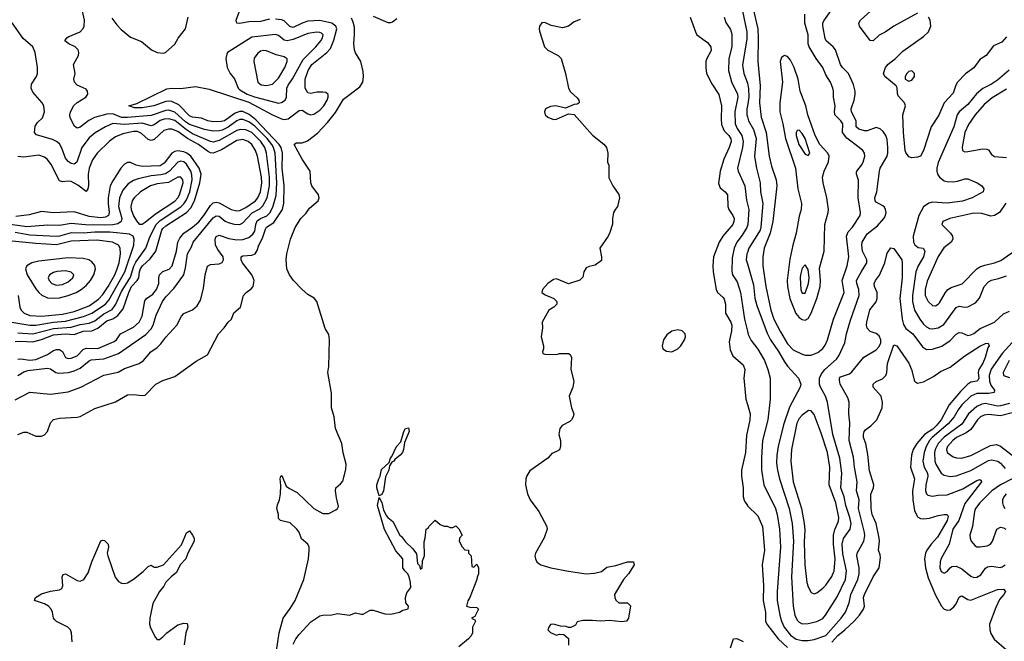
# Model space of a CAD drawing. Header units: inches. Extents: x 1649636 to 1815363, y 506543 to 641975.
# Tile 474 of 656: x 1745082 to 1751736, y 534314 to 538513. Entities that reach past the tile are written whole.
import ezdxf

# ---------------------------------------------------------------- set-up
doc = ezdxf.new("R2010")
doc.units = ezdxf.units.IN
doc.header["$MEASUREMENT"] = 0
doc.layers.add('B7543', color=7, linetype='Continuous')
doc.layers.add('B7553', color=7, linetype='Continuous')

msp = doc.modelspace()

# ---------------------------------------------------------------- linework, layer by layer
at = {"layer": 'B7543', "color": 5}
for points, elevation in [([(1749764.4, 540000), (1749783.7, 539930), (1749823.6, 539730), (1749875.7, 539590), (1749882.5, 539530), (1749852.3, 539370), (1749860.3, 539250), (1749885.6, 539070), (1749891, 538971), (1749950.6, 538730), (1749967, 538570), (1749995.2, 538430), (1749995.9, 538384.1), (1749966.5, 538206.5), (1749974.6, 538150), (1749998.7, 538090), (1750000, 538084.1)], 360), ([(1745050, 535943.8), (1745150, 535997.6), (1745290, 535983.2), (1745410, 535998.3), (1745494.7, 536030), (1745650, 536111.7), (1745747.3, 536132.7), (1745790, 536155.9), (1745890, 536189.4), (1745917.7, 536210), (1745967.7, 536270), (1746010, 536298.8), (1746036.2, 536323.8), (1746070, 536369), (1746142.7, 536450), (1746175.4, 536510), (1746190, 536527), (1746250, 536553.1), (1746280.7, 536579.3), (1746302.5, 536617.5), (1746323.1, 536696.9), (1746334.6, 536790), (1746351.9, 536848.1), (1746370, 536859.6), (1746430, 536862.5), (1746450, 536872.9), (1746459.1, 536890), (1746457.3, 536910), (1746420.4, 536960.4), (1746405.4, 536990), (1746401.7, 537030), (1746410, 537048.9), (1746430, 537056.1), (1746495.1, 537035.1), (1746550, 537025.6), (1746590, 537028.6), (1746630, 537042.2), (1746656.6, 537063.4), (1746670, 537083.8), (1746676.7, 537130), (1746686.5, 537153.5), (1746710, 537169.4), (1746752.2, 537187.8), (1746771.1, 537208.9), (1746792.8, 537247.2), (1746814, 537326), (1746819.6, 537410), (1746807.3, 537610), (1746796.6, 537650), (1746785.9, 537670), (1746753.2, 537710), (1746670, 537792.8), (1746630, 537822.9), (1746590, 537838.9), (1746570, 537837.4), (1746550, 537829.3), (1746490, 537787.1), (1746450, 537767.2), (1746430, 537760.9), (1746390, 537759.8), (1746330, 537771.3), (1746230, 537804.2), (1746201.8, 537821.8), (1746130, 537889.1), (1746090, 537900.6), (1746070, 537899.8), (1745970, 537865.9), (1745810, 537851.1), (1745770, 537852.4), (1745710, 537876.6), (1745670, 537873.6), (1745588, 537852), (1745549.2, 537830.8), (1745490, 537785.9), (1745470, 537779.2), (1745452.7, 537792.7), (1745422.6, 537850), (1745419.8, 537870), (1745424.2, 537890), (1745447.2, 537932.8), (1745470, 537953.2), (1745529.6, 537990), (1745541.6, 538010), (1745540.7, 538030), (1745530, 538043.7), (1745470.9, 538070.9), (1745451.1, 538091.1), (1745448.4, 538110), (1745457.4, 538150), (1745446.3, 538210), (1745478.5, 538270), (1745481.5, 538290), (1745476, 538310), (1745456.2, 538330), (1745412.7, 538350), (1745387, 538370), (1745399.5, 538390), (1745410, 538397.6), (1745489.9, 538430.1), (1745510, 538452.7), (1745516.5, 538470), (1745518.9, 538510), (1745502.4, 538590)], 340), ([(1746770, 538516.4), (1746710, 538501.5), (1746630, 538499.2), (1746570, 538487), (1746550, 538489.8), (1746545.5, 538510), (1746568, 538570)], 320), ([(1745070, 536108.7), (1745110, 536133.4), (1745137, 536143), (1745270, 536159.4), (1745290, 536155), (1745326, 536130), (1745344.9, 536124.9), (1745410.4, 536129.6), (1745450, 536140.6), (1745490, 536158.5), (1745550, 536208.1), (1745565.4, 536214.6), (1745650, 536221.8), (1745750, 536258.3), (1745935, 536385), (1745970, 536423.8), (1745983.8, 536450), (1746003.8, 536516.2), (1746047.7, 536610), (1746070, 536641.3), (1746122.5, 536697.5), (1746189.9, 536790), (1746203, 536837), (1746214.9, 536930), (1746242.4, 536977.6), (1746254.6, 537010), (1746390, 537174.6), (1746410, 537186.7), (1746430, 537185), (1746470, 537152.3), (1746490, 537142.9), (1746530, 537130.6), (1746570, 537129.5), (1746590, 537139.4), (1746652.2, 537207.8), (1746703.9, 537236.1), (1746725.3, 537254.7), (1746754.5, 537310), (1746770.2, 537390.2), (1746770.2, 537449.8), (1746750.5, 537610), (1746737.5, 537650), (1746711.3, 537690), (1746650, 537749.6), (1746610, 537769.6), (1746571.8, 537771.8), (1746550, 537765.2), (1746430, 537695.8), (1746390, 537686.2), (1746370, 537689.2), (1746250, 537742.5), (1746210, 537768), (1746130, 537831.2), (1746090, 537844.1), (1746058.4, 537841.6), (1746030, 537832.4), (1745990, 537801.5), (1745970, 537795.1), (1745910, 537814.1), (1745790, 537805.1), (1745710, 537811.1), (1745661.2, 537790), (1745592.4, 537747.6), (1745550, 537714.8), (1745501.2, 537650), (1745468.8, 537551.2), (1745450, 537536.8), (1745430, 537541.2), (1745410, 537553.8), (1745390, 537578.2), (1745365.7, 537645.7), (1745350, 537673.8), (1745330, 537689.8), (1745302.5, 537702.5), (1745195.5, 537735.5), (1745182.2, 537750), (1745186.6, 537793.4), (1745202.1, 537817.9), (1745235.1, 537850), (1745248.5, 537890), (1745244.4, 537930), (1745233.7, 537950), (1745170, 538023.1), (1745159.9, 538050), (1745162, 538078), (1745194.3, 538130), (1745201.1, 538150), (1745201.2, 538190), (1745187.1, 538290), (1745170.5, 538330), (1745105.4, 538385.4), (1745030.4, 538490.4)], 360), ([(1745068.6, 535711.4), (1745110, 535725.3), (1745130, 535727), (1745190, 535700.3), (1745230, 535699.5), (1745250, 535708.4), (1745269.6, 535730), (1745289.7, 535790), (1745310, 535811.5), (1745350, 535821.6), (1745470, 535827.8), (1745490, 535832.8), (1745590, 535885.5), (1745729.8, 535930.2), (1745810, 535979.5), (1745850, 535981.3), (1745910, 535974), (1745930, 535977.1), (1746000.9, 536050), (1746050, 536075.5), (1746130, 536101.7), (1746274.9, 536205.1), (1746350, 536248.7), (1746425.4, 536390), (1746464.4, 536430), (1746490, 536468.9), (1746512, 536490), (1746528.1, 536531.9), (1746574, 536570), (1746595.1, 536650), (1746612.3, 536670), (1746646.5, 536693.5), (1746660.5, 536710), (1746666, 536750), (1746660.3, 536770), (1746649.8, 536790), (1746586.9, 536870), (1746578, 536890), (1746577.7, 536910), (1746590, 536918), (1746650, 536922), (1746673.5, 536930), (1746687.3, 536952.7), (1746698.6, 536990), (1746722.6, 537037.4), (1746741.7, 537098.3), (1746750, 537110.1), (1746798.1, 537141.9), (1746857.6, 537230), (1746867.1, 537272.9), (1746868.5, 537390), (1746856.4, 537510), (1746857.2, 537610), (1746847.9, 537650), (1746836.1, 537670), (1746677.3, 537837.3), (1746632.3, 537872.3), (1746590, 537891.9), (1746570, 537892.3), (1746538.5, 537881.5), (1746465.8, 537830), (1746443.9, 537823.9), (1746390, 537822.2), (1746353.3, 537830), (1746310, 537847.1), (1746250, 537855), (1746230, 537863.2), (1746157.2, 537937.2), (1746110, 537959.9), (1746090, 537963.2), (1746070, 537960.2), (1745987.3, 537930), (1745910, 537918.4), (1745858.3, 537918.3), (1745819, 537930), (1745874.3, 537945.7), (1746074.9, 538045.1), (1746109.8, 538050.2), (1746170, 538048.9), (1746270, 538061.5), (1746363.2, 538043.2), (1746630, 537954.6), (1746790, 537869.4), (1746850, 537842.6), (1746870, 537839.4), (1746896.1, 537843.9), (1746970, 537899.1), (1746990, 537901.3), (1747030, 537877.3), (1747050, 537870.7), (1747070, 537875.1), (1747110, 537901.6), (1747136, 537930), (1747158.9, 537970), (1747166.7, 537990), (1747167.4, 538007.4), (1747150, 538020.5), (1747130, 538023.6), (1747090, 538022.5), (1747050, 538015), (1747030, 538017.7), (1747009.9, 538049.9), (1747011.3, 538111.3), (1747031.3, 538170), (1747056.2, 538210), (1747156.4, 538290), (1747181.3, 538318.7), (1747205.6, 538374.4), (1747224, 538450), (1747218.6, 538470), (1747191.1, 538490), (1747110, 538506.3), (1747030, 538502.9), (1746990.9, 538490), (1746930, 538460.5), (1746906.3, 538466.3), (1746870, 538504.2), (1746850, 538511.8), (1746810, 538516.7)], 320), ([(1745703.4, 538523.4), (1745738, 538478), (1745767.3, 538447.3), (1745830, 538395.3), (1745904.9, 538364.9), (1745973.4, 538310), (1746010, 538290.3), (1746054, 538286), (1746067.8, 538292.2), (1746130, 538347.3), (1746152.9, 538387.1), (1746202.7, 538450), (1746220.5, 538530)], 340), ([(1746818.1, 534250), (1746834.1, 534370), (1746861.2, 534470), (1746910, 534535.4), (1746943, 534590), (1747002.7, 534730), (1747032.4, 534870), (1747038.4, 534930), (1747037, 534950), (1747029.3, 534970), (1746986.5, 535006.5), (1746969.8, 535049.8), (1746953.6, 535070), (1746910, 535112.8), (1746844, 535130), (1746830, 535144), (1746829.7, 535170.3), (1746820.3, 535210), (1746823.5, 535236.5), (1746836.9, 535270), (1746844, 535310), (1746846.2, 535366.2), (1746842, 535410), (1746846.6, 535430), (1746854, 535434), (1746882.5, 535362.5), (1746904.7, 535344.7), (1746957.9, 535317.9), (1747070, 535211.6), (1747130, 535177.4), (1747170, 535175.8), (1747218.6, 535201.4), (1747229.7, 535210.3), (1747235.8, 535224.2), (1747222.6, 535282.6), (1747215.6, 535330), (1747217.1, 535350), (1747250, 535376.3), (1747264.7, 535395.3), (1747285, 535475), (1747288.9, 535510), (1747266.6, 535586.6), (1747259.2, 535650), (1747214.9, 535750), (1747206.7, 535830), (1747189.9, 535890.1), (1747189.9, 535990), (1747164.7, 536130), (1747169.9, 536170.1), (1747176.3, 536350), (1747170, 536386.6), (1747147.1, 536427.1), (1747089.1, 536610), (1747070.7, 536630.7), (1747030, 536656.2), (1746990.6, 536690), (1746931.6, 536750), (1746904.6, 536790), (1746886.6, 536830), (1746882.3, 536890), (1746887, 536930), (1746911.6, 537030), (1746944, 537110), (1746981.9, 537170), (1747015.4, 537204.6), (1747040.3, 537239.7), (1747098, 537290), (1747106.3, 537310), (1747100.2, 537330), (1747055.6, 537390), (1747049.8, 537410.2), (1747044, 537490), (1746990, 537569.8), (1746937.5, 537670), (1746950, 537680.1), (1746990, 537681.6), (1747026.4, 537693.6), (1747094.2, 537745.8), (1747162.5, 537817.5), (1747215.3, 537884.7), (1747270, 537975.8), (1747381.2, 538058.8), (1747399.8, 538090), (1747406.1, 538130), (1747403.4, 538163.4), (1747386.2, 538230), (1747350, 538288.2), (1747343.9, 538310), (1747339.5, 538350), (1747345.1, 538414.9), (1747343.2, 538463.2), (1747335.8, 538495.8), (1747323.1, 538523.1)], 280), ([(1747470, 538536.9), (1747570, 538494.7), (1747590, 538492.9), (1747602.2, 538497.8), (1747630, 538521.1)], 280), ([(1748870, 538515.1), (1748830, 538499.3), (1748790, 538469.7), (1748750, 538458.3), (1748674.3, 538474.3), (1748630, 538493.6), (1748610, 538491), (1748594.6, 538470), (1748591.6, 538450), (1748594.8, 538434.8), (1748628.8, 538330), (1748650, 538306.7), (1748720.7, 538270), (1748740.5, 538250), (1748770.3, 538150.3), (1748790.5, 538050.5), (1748804.7, 538024.7), (1748850, 537984.7), (1748861, 537970), (1748862, 537958), (1748862, 537950), (1748850, 537942), (1748830, 537939), (1748770, 537916), (1748706, 537930), (1748670, 537927.3), (1748636.3, 537910), (1748628.7, 537890), (1748633.4, 537870), (1748650, 537853.4), (1748690, 537839.1), (1748710, 537840.5), (1748790, 537876), (1748830, 537871.3), (1748952.3, 537732.3), (1749030, 537671), (1749046.8, 537650), (1749057.3, 537610), (1749054.8, 537550), (1749062.8, 537530), (1749063.4, 537443.4), (1749090.8, 537390), (1749130, 537330.8), (1749135.3, 537310), (1749122.4, 537250), (1749107.2, 537232.8), (1749095.5, 537210), (1749087.2, 537170), (1749088.1, 537131.9), (1749070, 537075.3), (1749059.1, 537050), (1749002.8, 536970), (1749014, 536910), (1749013.7, 536886.3), (1748970, 536854), (1748930, 536846), (1748910, 536837.2), (1748893.4, 536810), (1748887.5, 536772.5), (1748867.7, 536752.3), (1748790, 536729.3), (1748710, 536762.4), (1748690, 536758.7), (1748650.6, 536730), (1748614.8, 536690), (1748611.3, 536670), (1748633.7, 536653.7), (1748691.3, 536630), (1748711.3, 536610), (1748711.3, 536590), (1748690.8, 536570), (1748658.8, 536550), (1748613.4, 536470), (1748615.5, 536430), (1748605.3, 536370), (1748621, 536310), (1748622, 536290), (1748614, 536270), (1748618, 536258), (1748630, 536254), (1748710, 536252), (1748730, 536258), (1748790, 536258), (1748802, 536250), (1748811.3, 536230), (1748806.8, 536150), (1748826.8, 536070), (1748818.8, 536030), (1748796, 535970), (1748810.8, 535890), (1748826.8, 535850), (1748822.8, 535830), (1748810, 535808.7), (1748800.7, 535799.3), (1748747.7, 535772.3), (1748731, 535750), (1748726, 535710), (1748736, 535670), (1748736, 535630), (1748730, 535608), (1748710, 535595.3), (1748676.9, 535583.1), (1748652, 535550), (1748530, 535465.2), (1748508.6, 535431.4), (1748502.4, 535410), (1748500.4, 535370), (1748513, 535310), (1748530.7, 535270), (1748590.4, 535190.4), (1748644.9, 535090), (1748645.5, 535070), (1748626.6, 535013.4), (1748566.8, 534910), (1748562.8, 534890), (1748566.8, 534870), (1748576, 534850), (1748590, 534838.8), (1748604.7, 534830), (1748670.4, 534810.4), (1748790, 534786.3), (1748911.1, 534768.9), (1748967.3, 534772.7), (1749014, 534786), (1749050, 534813.4), (1749110, 534826), (1749189.5, 534850.5), (1749230.4, 534850.4), (1749235.5, 534830), (1749197.1, 534770), (1749163, 534730), (1749102, 534630), (1749102.8, 534610), (1749110, 534592), (1749130, 534574), (1749190, 534574), (1749210, 534554), (1749196, 534470), (1749182, 534450), (1749150, 534445.2), (1749066.4, 534453.6), (1749010, 534449.2), (1748950, 534454.5), (1748886.4, 534453.6), (1748850, 534446), (1748836.9, 534423.1), (1748807.3, 534407.3), (1748790, 534406), (1748774.6, 534414.6), (1748736.4, 534416.4), (1748690, 534428.7), (1748670, 534428), (1748658, 534410), (1748652, 534390), (1748670, 534372), (1748710, 534354), (1748730, 534362), (1748759.6, 534359.6), (1748791.6, 534331.6), (1748791.6, 534288.4)], 280), ([(1749613.7, 538530), (1749647.9, 538430), (1749659, 538410), (1749730, 538357.8), (1749753.7, 538330), (1749755.5, 538304.5), (1749724.7, 538250), (1749719.2, 538230), (1749718.2, 538190), (1749724.2, 538150), (1749759.4, 538079.4), (1749807.1, 538007.1), (1749825.3, 537930), (1749821.4, 537841.4), (1749825.4, 537805.4), (1749842.6, 537762.6), (1749874.8, 537730), (1749888.6, 537708.6), (1749889.1, 537690), (1749877.5, 537650), (1749839.9, 537570), (1749814.8, 537490), (1749805.4, 537405.4), (1749815.8, 537375.8), (1749850.3, 537350), (1749865.3, 537330), (1749866.9, 537250), (1749873.4, 537230), (1749901.1, 537190), (1749909.4, 537170), (1749908.1, 537150), (1749900.4, 537130), (1749834, 537050), (1749808.5, 537010), (1749771.4, 536910), (1749766, 536850), (1749767.7, 536810), (1749788.7, 536690), (1749798.5, 536670), (1749836, 536636), (1749843.7, 536623.7), (1749850.7, 536590), (1749852.5, 536530), (1749888, 536470), (1749894.7, 536450), (1749893, 536410), (1749876.4, 536336.4), (1749882.9, 536282.9), (1749902.3, 536242.3), (1749970, 536180.4), (1749981.3, 536150), (1749975.6, 536090), (1749989.4, 535949.4), (1750000, 535913.3)], 320), ([(1749843.5, 538530), (1749854.2, 538494.2), (1749886.1, 538446.1), (1749895.6, 538415.6), (1749894.7, 538330), (1749873.6, 538250), (1749871.7, 538170), (1749892, 538092), (1749932.6, 538010), (1749934.2, 537990), (1749914.2, 537890), (1749917.5, 537810), (1749930, 537777.7), (1749962.6, 537730), (1749971.6, 537690), (1749966.7, 537650), (1749932.4, 537510), (1749936.3, 537490), (1749983.3, 537390), (1749992.6, 537292.6), (1750000, 537266)], 340), ([(1750000, 537930.7), (1749996.6, 537910), (1749996.3, 537870), (1750000, 537856.4)], 360), ([(1745070, 536220.3), (1745090, 536222.7), (1745150, 536213.6), (1745190, 536217.4), (1745270, 536252), (1745310, 536277.8), (1745330, 536285), (1745350, 536284.4), (1745370, 536271.9), (1745391.7, 536231.7), (1745410, 536224.7), (1745430, 536226.9), (1745470, 536241), (1745510, 536283.7), (1745530, 536294.8), (1745610, 536291.1), (1745720.5, 536339.5), (1745735.2, 536350), (1745762.6, 536390), (1745850, 536434.5), (1745889.6, 536470.4), (1745909.3, 536510.7), (1745926.9, 536613.1), (1745938.3, 536630), (1745980.4, 536659.6), (1746006.4, 536690), (1746021.8, 536730), (1746021.7, 536770), (1746026.7, 536790), (1746050, 536811.7), (1746092.7, 536827.3), (1746112.8, 536850), (1746142.3, 536950), (1746150.7, 537010), (1746163.1, 537036.9), (1746190, 537070.1), (1746250, 537111.8), (1746291.9, 537148.1), (1746325.6, 537190), (1746370, 537257.8), (1746390, 537275.5), (1746410, 537279.8), (1746430, 537275.1), (1746510.1, 537230.1), (1746550, 537221.2), (1746570, 537224.7), (1746610, 537243.9), (1746674.7, 537290), (1746690.3, 537310), (1746709.3, 537350), (1746718.7, 537410), (1746715.8, 537450), (1746688.9, 537590), (1746675.7, 537630), (1746650, 537669.4), (1746625.4, 537690), (1746590, 537703.1), (1746550, 537697.3), (1746446.5, 537633.5), (1746390, 537611.8), (1746370, 537614.1), (1746350, 537623.6), (1746290.3, 537670.3), (1746214.9, 537710), (1746150, 537756.5), (1746110, 537772.4), (1746086.2, 537773.8), (1746056.5, 537763.5), (1745990, 537702.7), (1745970, 537696.4), (1745950, 537703.4), (1745904.8, 537744.8), (1745876.6, 537756.6), (1745850, 537757.8), (1745777.7, 537742.3), (1745730, 537721.5), (1745688.6, 537691.4), (1745605.9, 537610), (1745573.4, 537566.6), (1745550.1, 537509.9), (1745545.3, 537470), (1745547.2, 537392.8), (1745542.5, 537370), (1745530, 537352.7), (1745475.4, 537395.4), (1745430, 537419.2), (1745410, 537422.7), (1745370, 537416.3), (1745350, 537425), (1745294.6, 537534.6), (1745270, 537567.9), (1745250, 537583.4), (1745210, 537597.3), (1745110, 537584.7), (1745069.3, 537589.3)], 380), ([(1745050, 536338.9), (1745090, 536341.9), (1745170, 536337), (1745230, 536353.2), (1745310, 536384), (1745390, 536390.9), (1745450, 536387.2), (1745510, 536407.9), (1745570, 536410.6), (1745610, 536429.4), (1745670, 536478.6), (1745710, 536491.2), (1745745.9, 536514.1), (1745781.3, 536558.7), (1745818.4, 536670), (1745838.1, 536710), (1745874.4, 536750), (1745886.4, 536770), (1745890.7, 536810), (1745897.5, 536830), (1745911.1, 536848.9), (1745962.8, 536897.2), (1746001.2, 536950), (1746042.6, 537090), (1746050, 537102.6), (1746070, 537120.7), (1746210, 537210), (1746237.4, 537242.6), (1746262.6, 537290), (1746300.1, 537410), (1746308.1, 537470), (1746295.2, 537510), (1746237.9, 537590), (1746212.1, 537610), (1746190, 537620.2), (1746150, 537627.1), (1746130, 537622.9), (1746110, 537610.4), (1746057.5, 537542.5), (1746030, 537525.2), (1745910, 537520.5), (1745869.5, 537529.5), (1745830, 537547.4), (1745810, 537547.2), (1745790, 537535.9), (1745766.1, 537510), (1745710, 537424.4), (1745693.4, 537390), (1745680.4, 537310), (1745679.7, 537270), (1745686.2, 537210), (1745681.7, 537190), (1745661.7, 537178.3), (1745630, 537175.1), (1745550, 537184.1), (1745450, 537214.9), (1745311, 537209), (1745230, 537216), (1745145.7, 537194.3), (1745056, 537184)], 420), ([(1745070, 536397.4), (1745170, 536391.1), (1745310, 536426.1), (1745430, 536436.6), (1745490, 536453), (1745550, 536461.9), (1745590, 536479.1), (1745650, 536524.9), (1745706.1, 536553.9), (1745731.5, 536590), (1745770, 536676.3), (1745830, 536773.4), (1745853, 536847), (1745866, 536874), (1745934.2, 536970), (1745963.8, 537050), (1746003.8, 537130), (1746030, 537156.4), (1746170.9, 537249.1), (1746191.4, 537268.6), (1746210, 537296.1), (1746231.8, 537350), (1746246.8, 537430), (1746244.4, 537464.4), (1746237.3, 537490), (1746210, 537536.6), (1746190, 537553), (1746170, 537557.2), (1746150, 537550.9), (1746093.1, 537490), (1746067.7, 537472.3), (1746035.9, 537464.1), (1745970, 537459), (1745882.6, 537437.4), (1745850, 537427.1), (1745815.1, 537404.9), (1745778.7, 537361.3), (1745756.5, 537310), (1745750.1, 537250), (1745770.9, 537169.1), (1745767.2, 537150), (1745745.3, 537134.7), (1745712, 537128), (1745654.8, 537125.2), (1745525.9, 537125.9), (1745430, 537135.3), (1745350, 537123), (1745270, 537125.7), (1745130, 537114.1), (1744970, 537136.8)], 440), ([(1750000, 537122.6), (1749996.3, 537110), (1749963.7, 537056.3), (1749927.5, 537010), (1749910.5, 536969.5), (1749897.1, 536902.9), (1749893.7, 536813.7), (1749899.4, 536790), (1749930, 536742.6), (1749952.3, 536670), (1749979.6, 536490), (1750000, 536409.5)], 340), ([(1745029.3, 536469.3), (1745150, 536448.5), (1745190, 536448.4), (1745309.8, 536469.8), (1745390, 536475.9), (1745513.4, 536506.6), (1745570, 536529.5), (1745661.7, 536590), (1745682.9, 536617.1), (1745791.8, 536810), (1745852.3, 536990), (1745854.7, 537030), (1745848.5, 537050), (1745823.7, 537063.7), (1745690, 537076.6), (1745590, 537077.3), (1745510, 537070.2), (1745430, 537072.7), (1745350, 537049.3), (1745330, 537047.6), (1745150, 537057.4), (1745050, 537074.5)], 460), ([(1745071.8, 536650), (1745081.7, 536570), (1745090.7, 536550), (1745112.8, 536530), (1745150, 536515.4), (1745230, 536509.5), (1745370, 536522.9), (1745450, 536541), (1745550, 536579.6), (1745615, 536625), (1745643.4, 536656.6), (1745679.4, 536710), (1745724.4, 536790), (1745740.7, 536830), (1745753.1, 536870), (1745763.1, 536930), (1745759.6, 536970), (1745748.7, 536988.7), (1745709.7, 537010), (1745603.7, 537023.7), (1745430, 537015.9), (1745330, 536990.9), (1745190, 536999.8), (1745030, 537017.5)], 480), ([(1750000, 536940.8), (1749996.3, 536930), (1749992.5, 536890), (1750000, 536864.2)], 360), ([(1750000, 535734.8), (1749994, 535706), (1749986.6, 535590), (1749959, 535470), (1749959.3, 535430), (1749970.2, 535350), (1749971.3, 535290), (1749980.3, 535260.3), (1749999.6, 535230), (1750000, 535229.6)], 320), ([(1746930, 534294.8), (1746947.8, 534330), (1746970, 534359.1), (1747050, 534444), (1747110, 534486), (1747130, 534491), (1747190, 534491.3), (1747230, 534501), (1747310, 534491), (1747350, 534506), (1747390, 534496), (1747403.1, 534496.9), (1747450, 534524.7), (1747470, 534524.7), (1747550, 534498), (1747590, 534496), (1747649.3, 534510.7), (1747670, 534522.8), (1747708, 534532), (1747708.7, 534550), (1747692.3, 534572.3), (1747689, 534610), (1747698.6, 534641.4), (1747724, 534676), (1747722.7, 534710), (1747712.9, 534750), (1747704, 534770), (1747683.6, 534790), (1747671.1, 534810), (1747670.8, 534870), (1747624.3, 534924.3), (1747547.7, 535067.7), (1747499.3, 535230), (1747510, 535284.7), (1747530, 535251.3), (1747539.3, 535199.3), (1747560.9, 535160.9), (1747569.2, 535149.2), (1747602.6, 535122.6), (1747650, 535030.5), (1747661.8, 535021.8), (1747690, 534984.9), (1747738.9, 534938.9), (1747764.1, 534904.1), (1747770, 534838), (1747784.5, 534824.5), (1747790, 534801), (1747802, 534810), (1747803.1, 534856.9), (1747818, 534890), (1747814.6, 534985.4), (1747822, 535010), (1747828.4, 535071.6), (1747842, 535078), (1747846, 535090), (1747890, 535132), (1747923.6, 535103.6), (1747950, 535092), (1747971.1, 535091.1), (1747990, 535082), (1748010, 535082), (1748030, 535094), (1748050, 535074), (1748072, 535030), (1748054, 535010), (1748052, 534990), (1748071.3, 534951.3), (1748090, 534932), (1748114, 534930), (1748114, 534910), (1748132, 534890), (1748138, 534818), (1748150, 534814), (1748170, 534834), (1748182, 534810), (1748182, 534770), (1748172.7, 534747.3), (1748172, 534730), (1748124.7, 534610), (1748110, 534586), (1748102, 534550), (1748130, 534541), (1748150, 534544.7), (1748170, 534542), (1748182, 534530), (1748158, 534482), (1748134, 534470), (1748158, 534458), (1748162, 534450), (1748142, 534410), (1748142.8, 534370), (1748133, 534350), (1748115.5, 534330), (1748050, 534275.1)], 260), ([(1745436, 534310), (1745432.1, 534370), (1745424.7, 534390), (1745408, 534410), (1745330, 534447.4), (1745318.8, 534458.8), (1745311, 534470), (1745303.5, 534510), (1745295, 534530), (1745276.9, 534550), (1745250, 534566.8), (1745182.7, 534590), (1745189.4, 534610), (1745230, 534633.4), (1745290, 534651.5), (1745350, 534660.4), (1745366, 534670), (1745372.6, 534687.4), (1745369.7, 534750), (1745375.1, 534764.9), (1745390, 534770.4), (1745470, 534725.3), (1745490, 534720.3), (1745514, 534730), (1745543.8, 534776.2), (1745570, 534850.8), (1745630, 534991.3), (1745642.7, 534997.3), (1745655.5, 534995.5), (1745679.1, 534970), (1745681.6, 534950), (1745673.4, 534910), (1745676.5, 534890), (1745727.5, 534747.5), (1745750, 534717.6), (1745770, 534706.4), (1745790, 534703.1), (1745810, 534708.7), (1745850, 534732.3), (1745915.7, 534784.3), (1745950, 534818), (1745970, 534826.8), (1745990, 534814), (1746010, 534815.3), (1746053.3, 534830), (1746174.9, 534965.1), (1746210, 535047.3), (1746230, 535059.1), (1746250, 535030.4), (1746259.6, 535010), (1746260.3, 534990), (1746218.2, 534910), (1746205, 534870), (1746166.3, 534830), (1746140.7, 534779.3), (1746104.9, 534750), (1746070, 534713), (1746054.9, 534685.1), (1746027.4, 534650), (1745982.4, 534570), (1745960.3, 534470), (1745959.5, 534430), (1745964.6, 534404.6), (1745998.5, 534338.5), (1746010, 534326), (1746026.8, 534326.8), (1746050, 534342.8), (1746076, 534370), (1746150, 534423.7), (1746190, 534436.9), (1746212.7, 534432.7), (1746217, 534410), (1746204.6, 534370), (1746194, 534290)], 280), ([(1749886, 534270), (1749905.2, 534330), (1749927.7, 534332.3), (1749970, 534312.2)], 280)]:
    msp.add_lwpolyline(points, dxfattribs=dict(at, elevation=elevation))
for points, elevation in [([(1747090, 538428.5), (1747030, 538420.4), (1746930, 538379.9), (1746890, 538370.9), (1746870, 538375.3), (1746830, 538405.4), (1746810, 538412.8), (1746650, 538394.8), (1746514.3, 538310), (1746487, 538290), (1746480.4, 538279.6), (1746474, 538250), (1746482.7, 538190), (1746503.8, 538150), (1746533.6, 538113.6), (1746559, 538050), (1746570, 538038), (1746618, 538010), (1746669, 537991), (1746830, 537948.9), (1746850, 537952.2), (1746874.9, 537970), (1746885, 537990), (1746887.9, 538050), (1746895.7, 538070), (1746925.9, 538114.1), (1746996.3, 538243.7), (1747083.8, 538330), (1747117.6, 538370), (1747129, 538390), (1747132, 538410), (1747121.3, 538421.3), (1747110, 538427.2)], 340), ([(1746730, 538304.4), (1746710, 538299.3), (1746690, 538286.9), (1746667, 538253), (1746664.7, 538230), (1746691, 538091), (1746712.5, 538072.5), (1746750, 538068.3), (1746790, 538078), (1746830, 538117.8), (1746873.3, 538190), (1746889, 538230), (1746888.8, 538248.8), (1746870, 538262.9), (1746815.7, 538275.7), (1746750, 538302.5)], 360), ([(1746170, 537449.8), (1746150, 537448.6), (1746087, 537413), (1746010, 537402.8), (1745966, 537390), (1745898, 537350), (1745855, 537310), (1745842.7, 537290), (1745833.6, 537250), (1745835.5, 537230), (1745850, 537187.1), (1745870, 537153.2), (1745890, 537131.3), (1745910, 537131.8), (1745930, 537144.1), (1745999.6, 537200.4), (1746130, 537287.8), (1746151.3, 537308.7), (1746162.5, 537330), (1746185.8, 537410), (1746183.2, 537430)], 460), ([(1745410, 536903.5), (1745210, 536882.4), (1745164.2, 536870), (1745129.2, 536850), (1745119.7, 536830), (1745132.5, 536790), (1745190, 536695.7), (1745210, 536668.9), (1745230.7, 536650.7), (1745270, 536634.5), (1745310, 536631.5), (1745350, 536634.8), (1745410, 536648.7), (1745463.4, 536670), (1745496.5, 536690), (1745530, 536717.1), (1745559.7, 536750), (1745582.5, 536790), (1745592.9, 536830), (1745590, 536852.4), (1745570, 536877.9), (1745549.5, 536889.5), (1745510, 536899.1)], 520), ([(1745390, 536815.7), (1745331.8, 536811.8), (1745310, 536805.5), (1745282.8, 536790), (1745274.7, 536770), (1745279.7, 536750), (1745298.9, 536730), (1745330, 536719.4), (1745370, 536723.5), (1745410, 536740.9), (1745441.5, 536770), (1745446.9, 536790), (1745430, 536808.2)], 540), ([(1749530, 536416.5), (1749490, 536407.9), (1749455.7, 536384.3), (1749432.3, 536350), (1749422.6, 536310), (1749429.1, 536290), (1749453.2, 536273.2), (1749490, 536269.4), (1749530, 536290.2), (1749550, 536310.3), (1749574.8, 536350), (1749580.8, 536370), (1749578.7, 536390), (1749558.7, 536410)], 320), ([(1747510, 535295.3), (1747495, 535350), (1747495.8, 535370), (1747508.3, 535411.7), (1747518.9, 535430), (1747526.7, 535473.3), (1747579.1, 535520.9), (1747587.2, 535550), (1747597.4, 535562.6), (1747628.7, 535630), (1747658.3, 535661.7), (1747678, 535730), (1747690, 535750.5), (1747710, 535754.8), (1747714.2, 535730), (1747682.4, 535657.6), (1747675.5, 535610), (1747668.2, 535590), (1747653.4, 535570), (1747617.6, 535542.4), (1747610, 535529.7), (1747596.5, 535523.5), (1747580.7, 535499.3), (1747575.3, 535470), (1747554.4, 535425.6), (1747540.3, 535330), (1747530, 535305.2)], 260)]:
    msp.add_lwpolyline(points, close=True, dxfattribs=dict(at, elevation=elevation))
at = {"layer": 'B7553', "color": 5}
for points, elevation in [([(1750000, 536864.2), (1750041.3, 536721.3), (1750050.8, 536630.8), (1750062.4, 536582.4), (1750134.1, 536394.1), (1750155.8, 536350), (1750210, 536270.2), (1750250, 536201.2), (1750270, 536172.2), (1750344.9, 536090), (1750360.3, 536050), (1750356.9, 536030), (1750285, 535895), (1750243.6, 535776.4), (1750206.8, 535630), (1750197.8, 535570), (1750196.7, 535516.7), (1750202.5, 535470), (1750217.4, 535410), (1750282.6, 535210), (1750302.5, 535110), (1750310.5, 534990.5), (1750297.5, 534750), (1750310, 534551.3), (1750320.4, 534490), (1750335.7, 534455.7), (1750350, 534442), (1750370, 534432.6), (1750410, 534432.9), (1750470, 534448.1), (1750510, 534468.6), (1750526.6, 534490), (1750606.3, 534613.7), (1750662.5, 534730), (1750669.9, 534790), (1750644.8, 534904.8), (1750639.2, 534970), (1750650, 535006.9), (1750693.2, 535070), (1750701.1, 535110), (1750692.8, 535150), (1750665, 535230), (1750652.7, 535290), (1750630.9, 535350), (1750636.9, 535450), (1750624.8, 535550), (1750576.7, 535710), (1750541.1, 535930), (1750526.6, 535970), (1750492.8, 536030), (1750486.3, 536050), (1750486, 536090), (1750499.5, 536120.5), (1750522.3, 536150), (1750600.8, 536219.2), (1750618.7, 536241.3), (1750658.3, 536330), (1750669.9, 536390.1), (1750697.4, 536482.6), (1750755.3, 536650), (1750753.3, 536690), (1750739.4, 536730), (1750738, 536750), (1750770, 536812.3), (1750807.4, 536870), (1750806.6, 536890), (1750778.7, 536950), (1750773.1, 536990), (1750776, 537010), (1750810, 537065.4), (1750879.7, 537120.3), (1750922.7, 537170), (1750932.6, 537190), (1750936.9, 537210), (1750934, 537230), (1750925.3, 537245.3), (1750915.3, 537255.3), (1750870, 537279.8), (1750862.2, 537290), (1750860.8, 537310), (1750874.5, 537350), (1750892, 537490), (1750898, 537510), (1750945.4, 537590), (1750949.9, 537610.1), (1750949.9, 537650.1), (1750944.1, 537704.1), (1750936.1, 537730), (1750918, 537758), (1750896.3, 537776.3), (1750870, 537783.7), (1750810, 537761.4), (1750790, 537762.1), (1750753.1, 537773.1), (1750735, 537790), (1750734.5, 537830), (1750703.4, 537890), (1750701.3, 537910), (1750722.3, 537970), (1750728.2, 538008.2), (1750727.5, 538030), (1750715.8, 538075.8), (1750684, 538150), (1750643.5, 538190), (1750629.9, 538209.9), (1750595, 538310), (1750579.3, 538330), (1750532.5, 538370), (1750524.8, 538384.8), (1750509.9, 538470.1), (1750509.9, 538490), (1750515.4, 538504.6), (1750565.4, 538574.6)], 360), ([(1750036.1, 538596.1), (1750069.7, 538450.3), (1750073.1, 538386.9), (1750070.1, 538229.9), (1750085.4, 538065.4), (1750082.2, 537950), (1750093.8, 537853.8), (1750126.2, 537750), (1750147, 537590), (1750163.2, 537523.2), (1750194, 537430), (1750198.5, 537390), (1750172.6, 537150), (1750152.9, 537070), (1750112.2, 536970), (1750103.1, 536910), (1750104.6, 536850), (1750123.7, 536710), (1750158.8, 536550), (1750179.2, 536490), (1750223.1, 536403.1), (1750270, 536322), (1750310, 536281.7), (1750370, 536252.4), (1750392.9, 536247.1), (1750430, 536246.6), (1750476, 536264), (1750508.9, 536291.1), (1750525.8, 536314.2), (1750541.7, 536350), (1750582.5, 536490), (1750653.7, 536670), (1750641.2, 536750), (1750674.5, 536850), (1750684.9, 536910), (1750670.4, 537050), (1750680.1, 537079.9), (1750709.5, 537110.5), (1750761.8, 537190), (1750763.2, 537210), (1750747.4, 537310), (1750750.5, 537429.5), (1750737.6, 537470), (1750738, 537482), (1750738.6, 537490), (1750771.2, 537530), (1750781.7, 537550), (1750793.2, 537590), (1750791.9, 537610), (1750779.8, 537630), (1750756.2, 537650), (1750671.6, 537711.6), (1750642.8, 537750), (1750643.6, 537810), (1750631.9, 537830), (1750591.6, 537870), (1750590, 537877.2), (1750587.6, 537890), (1750593.9, 537930), (1750580.5, 537990), (1750582.4, 538030), (1750577.5, 538050), (1750561.6, 538090), (1750530, 538139.7), (1750509.4, 538190), (1750463.7, 538250), (1750416.4, 538330), (1750411.3, 538350), (1750409.9, 538410), (1750387.8, 538490), (1750388.5, 538550)], 380), ([(1751150, 538557.7), (1750990.2, 538470), (1750931.9, 538428.1), (1750890.9, 538409.1), (1750850, 538369.6), (1750830, 538373.2), (1750757, 538470), (1750752.3, 538490), (1750764.5, 538510), (1750830.7, 538569.3)], 340), ([(1751750, 538397), (1751719.4, 538360.6), (1751663.6, 538336.4), (1751613.4, 538270), (1751570, 538243.5), (1751530, 538186.6), (1751473.8, 538146.2), (1751420.7, 538090), (1751409.1, 538070), (1751390, 538015.8), (1751328.8, 537950), (1751292.5, 537867.5), (1751240.6, 537790), (1751190, 537629.2), (1751170, 537591.8), (1751150, 537583.6), (1751110, 537579.3), (1751090, 537586.6), (1751070, 537615.1), (1751065.7, 537630), (1751054.6, 537750), (1751050.7, 537870), (1751067.6, 537930), (1751060.7, 537950), (1751019.1, 537999.1), (1751013.8, 538013.8), (1751011.7, 538051.7), (1751004.8, 538064.8), (1750929.4, 538130), (1750919.6, 538150), (1750933.5, 538190), (1750950, 538211.5), (1751001.7, 538250), (1751050, 538301.2), (1751190, 538398.3), (1751223.4, 538430), (1751239.5, 538470), (1751235.3, 538510), (1751222.7, 538530)], 340), ([(1751768.6, 538171.4), (1751690, 538103.4), (1751650, 538077.5), (1751590, 538047.5), (1751547.4, 538012.6), (1751490, 537939.5), (1751430, 537890.6), (1751417.2, 537870), (1751394.3, 537790), (1751290, 537547.2), (1751280.1, 537510), (1751280.1, 537490), (1751285, 537470), (1751297, 537450), (1751330, 537425), (1751350, 537418.7), (1751390, 537416.3), (1751419.2, 537420.8), (1751470, 537438), (1751490, 537437.4), (1751553.4, 537410), (1751583.8, 537390), (1751598, 537370), (1751593, 537350), (1751519.5, 537310), (1751452.8, 537287.2), (1751350, 537273), (1751250, 537279.2), (1751226, 537274), (1751190, 537248.5), (1751158.4, 537190), (1751121, 537050), (1751123.2, 537010), (1751131.9, 536991.9), (1751142.2, 536982.2), (1751154.8, 536974.8), (1751188.3, 536968.3), (1751199.3, 536950), (1751189.5, 536910), (1751153.6, 536850), (1751138.2, 536810), (1751116.6, 536650), (1751116.6, 536610), (1751129.7, 536549.7), (1751164.8, 536490), (1751190, 536456.1), (1751210, 536437.7), (1751230, 536427), (1751250, 536423.8), (1751290, 536431.6), (1751326.6, 536453.4), (1751410, 536568.4), (1751430, 536576.8), (1751470, 536570.2), (1751490, 536572), (1751540.7, 536599.3), (1751568.6, 536631.4), (1751600.7, 536710), (1751630, 536742.9), (1751650, 536753.7), (1751696.1, 536763.9), (1751750, 536782.7)], 360), ([(1750000, 538084.1), (1750008.2, 538048.2), (1750009.7, 537990), (1750000, 537930.7)], 360), ([(1751750, 538043.4), (1751654.3, 537985.7), (1751600.7, 537939.3), (1751539.1, 537870), (1751494.9, 537805.1), (1751470.1, 537750), (1751451.2, 537651.2), (1751454.4, 537630), (1751470, 537620.8), (1751490, 537621.4), (1751590, 537639.2), (1751618.6, 537638.6), (1751630, 537632.6), (1751650, 537602.3), (1751669.4, 537589.4), (1751750, 537582.5)], 380), ([(1750000, 537856.4), (1750007.2, 537830), (1750040.8, 537770), (1750058.1, 537710), (1750048, 537588), (1750060.1, 537510), (1750086.2, 537410), (1750089, 537350), (1750103.4, 537270), (1750091.3, 537111.3), (1750086, 537090), (1750010.1, 536970), (1750000, 536940.8)], 360), ([(1750000, 537266), (1750010.1, 537230), (1750002.2, 537130), (1750000, 537122.6)], 340), ([(1751747.4, 537272.6), (1751702.7, 537210), (1751670.8, 537189.2), (1751645.9, 537185.9), (1751583.4, 537203.4), (1751530, 537204.9), (1751368, 537170), (1751320.3, 537150), (1751314.6, 537130), (1751372, 537070), (1751385.6, 537050), (1751388.2, 537030), (1751375.8, 537010), (1751328.1, 536971.9), (1751290, 536912.7), (1751213.7, 536746.3), (1751200.3, 536690), (1751201.8, 536650), (1751221.6, 536610), (1751250, 536581.1), (1751270, 536578.9), (1751290, 536590.2), (1751298.9, 536601.1), (1751338, 536670), (1751354, 536690), (1751376, 536704), (1751450.8, 536729.2), (1751550, 536829.4), (1751570, 536843.1), (1751604.5, 536855.5), (1751670.3, 536869.7), (1751713.2, 536886.8), (1751831.2, 536968.8)], 380), ([(1750000, 536409.5), (1750006, 536386), (1750025, 536345), (1750070, 536287.3), (1750114.5, 536210), (1750138.5, 536150), (1750153.8, 536090), (1750153.5, 535950), (1750137.6, 535810), (1750102.7, 535670), (1750095, 535555), (1750094.7, 535470), (1750110.8, 535370), (1750188.9, 535210), (1750201, 535170), (1750215.8, 535070), (1750223.1, 534950), (1750200.3, 534650), (1750201.7, 534590), (1750218.9, 534490), (1750230.1, 534450), (1750249.1, 534410), (1750290, 534355.4), (1750330, 534327.9), (1750370, 534319.9), (1750410, 534318.7), (1750450, 534325.7), (1750530, 534353.8), (1750633.6, 534470), (1750662, 534510), (1750687, 534573), (1750699, 534630), (1750746.4, 534730), (1750754.2, 534770), (1750755.8, 534810), (1750738.8, 534890), (1750741, 534910), (1750786.1, 534990), (1750793.4, 535026.6), (1750792, 535048), (1750749.9, 535210), (1750754.2, 535270), (1750736.7, 535330), (1750741.6, 535390), (1750723.7, 535490), (1750717.8, 535557.8), (1750687.9, 535670), (1750691, 535790), (1750685.9, 535850), (1750686.4, 535930), (1750677.6, 535957.6), (1750627.7, 536050), (1750621.4, 536078.6), (1750622.7, 536090), (1750630, 536099.3), (1750690, 536121), (1750706.6, 536133.4), (1750786.7, 536233.3), (1750870, 536283.5), (1750890, 536305.2), (1750901.2, 536330), (1750902.5, 536350), (1750890, 536377.1), (1750870, 536392.2), (1750830, 536406), (1750810, 536429.7), (1750804.7, 536450), (1750806.4, 536470), (1750826.3, 536553.7), (1750870, 536607.2), (1750876.5, 536630), (1750875.7, 536670), (1750859.8, 536710), (1750856.8, 536730), (1750866, 536750), (1750893.5, 536786.5), (1750928.5, 536870), (1750945.2, 536934.8), (1750970, 536970.6), (1750990, 536967.7), (1751042.8, 536890), (1751046.5, 536870), (1751044.7, 536770), (1751030.5, 536630), (1751046.4, 536490), (1751054.3, 536454.3), (1751070, 536427.3), (1751116.8, 536390), (1751182.5, 536302.5), (1751210, 536284.6), (1751250, 536286.3), (1751312.7, 536307.3), (1751370, 536345), (1751410, 536387.6), (1751430, 536400.2), (1751450, 536397.1), (1751490, 536380.2), (1751510, 536383), (1751530, 536392.8), (1751572.9, 536427.1), (1751670, 536468.6), (1751730, 536526.2), (1751770, 536543.2)], 340), ([(1751880.1, 536430), (1751721.4, 536258.6), (1751648, 536152), (1751633, 536110), (1751636, 536070), (1751644.5, 536044.5), (1751670.2, 536010), (1751666.6, 535993.4), (1751632.4, 535987.6), (1751550, 535986.5), (1751510, 535969.4), (1751448.2, 535910), (1751423.1, 535876.9), (1751398.1, 535830), (1751356.4, 535783.6), (1751247.9, 535690), (1751231.2, 535670), (1751208.9, 535630), (1751194.2, 535590), (1751186.4, 535530), (1751195.4, 535490), (1751216.6, 535450), (1751218.9, 535430), (1751206, 535370), (1751203.4, 535330), (1751209.1, 535309.1), (1751220.2, 535300.2), (1751250, 535295), (1751290, 535301.4), (1751350, 535302.1), (1751456.7, 535343.3), (1751550, 535400.1), (1751570, 535407), (1751579.7, 535399.7), (1751582, 535390), (1751470, 535243.8), (1751429.3, 535130.7), (1751388.9, 535070), (1751362.5, 534970), (1751310, 534874), (1751302.1, 534850), (1751299.8, 534810), (1751310, 534784.6), (1751330, 534774.6), (1751350, 534786), (1751369.9, 534810.1), (1751382.1, 534817.9), (1751410, 534820.5), (1751450, 534803.2), (1751510, 534753.2), (1751530, 534745.6), (1751550, 534746), (1751578.1, 534761.9), (1751610, 534808), (1751623.1, 534816.9), (1751650, 534821.7), (1751707.4, 534812.6), (1751722.5, 534817.5), (1751742.7, 534830)], 340), ([(1750570, 534306.7), (1750610, 534352.7), (1750658.7, 534390), (1750720.7, 534450), (1750756.8, 534490), (1750784.1, 534530), (1750791.7, 534550), (1750785.3, 534610), (1750790.4, 534630), (1750849.9, 534750), (1750890, 534809), (1750898.7, 534878.7), (1750897, 534897), (1750885, 534930), (1750891.7, 534990), (1750889.9, 535010.1), (1750869.9, 535110), (1750842.9, 535170), (1750835.6, 535210), (1750833.2, 535306.8), (1750853, 535350), (1750854.4, 535370), (1750824.8, 535464.8), (1750814.4, 535574.4), (1750799.6, 535650), (1750785, 535690), (1750783.6, 535710), (1750789.9, 535730), (1750798.8, 535741.2), (1750834.7, 535770), (1750874, 535810), (1750909.7, 535890), (1750913.7, 535926.3), (1750904.7, 535970), (1750849.7, 536030), (1750849.7, 536050), (1750870, 536068.8), (1750912.9, 536087.1), (1750934.7, 536110), (1750941.4, 536130), (1750947.3, 536190), (1750990, 536316.4), (1751010, 536308.8), (1751090, 536191.6), (1751108.6, 536150), (1751130, 536070.6), (1751150, 536058.4), (1751190, 536065.3), (1751257.7, 536102.3), (1751303.8, 536136.2), (1751370, 536165.4), (1751470, 536242.3), (1751570, 536307), (1751610, 536326.3), (1751627.7, 536327.7), (1751633.4, 536310), (1751624.2, 536295.8), (1751606.7, 536230), (1751590, 536192.7), (1751562.9, 536150), (1751558.6, 536130), (1751562.8, 536090), (1751559.5, 536080.5), (1751550.3, 536070), (1751510, 536063.2), (1751490, 536050.4), (1751439.7, 536000.3), (1751364, 535910), (1751308.2, 535810), (1751276, 535770), (1751252.6, 535747.4), (1751197.1, 535710), (1751145.2, 535650), (1751121, 535610), (1751109.1, 535570), (1751102.7, 535490), (1751130.1, 535410), (1751116.6, 535330), (1751118.9, 535270), (1751130, 535197.6), (1751144.2, 535164.2), (1751150, 535154.7), (1751170, 535142.6), (1751190, 535140.2), (1751230, 535145), (1751290, 535163.8), (1751330, 535170.1), (1751350.6, 535170), (1751357.2, 535157.2), (1751349.6, 535130), (1751283.7, 535016.3), (1751241.2, 534970), (1751213.1, 534930), (1751204, 534910), (1751196.8, 534870), (1751202.9, 534810), (1751222.1, 534742.1), (1751270, 534626.3), (1751311.6, 534550), (1751330.6, 534530), (1751350, 534522.8), (1751370, 534526.2), (1751394.7, 534545.3), (1751410, 534567.2), (1751430, 534612), (1751442.4, 534617.6), (1751450, 534619.6), (1751490, 534595.3), (1751510, 534592.3), (1751690, 534662.8), (1751730, 534666), (1751743.1, 534650), (1751732.6, 534630), (1751704.2, 534595.8), (1751678.2, 534541.8), (1751636.9, 534430), (1751638.3, 534390), (1751645.8, 534365.8), (1751667.9, 534327.9), (1751750, 534255.5)], 320), ([(1751768.6, 536210), (1751728.8, 536130), (1751729.5, 536109.5), (1751770, 536095.9)], 360), ([(1750000, 535913.3), (1750018.6, 535850), (1750015.7, 535810), (1750000, 535734.8)], 320), ([(1751770, 535920.6), (1751710, 535904.3), (1751690, 535902.2), (1751610, 535919), (1751584.6, 535915.4), (1751550, 535900.1), (1751493.8, 535850), (1751450, 535781.3), (1751330, 535692.5), (1751289.1, 535650), (1751268.4, 535610), (1751263.3, 535590), (1751266.6, 535530), (1751272.5, 535510), (1751308.8, 535448.8), (1751330, 535435.5), (1751370, 535426.3), (1751410, 535432.3), (1751510, 535466.9), (1751630, 535533.8), (1751650, 535538.4), (1751691.5, 535530), (1751710, 535517.7), (1751741.9, 535481.9)], 360), ([(1751790, 535857.3), (1751710, 535836.7), (1751630, 535846.5), (1751598.8, 535841.2), (1751575.7, 535830), (1751555.8, 535810), (1751510, 535743.8), (1751478.8, 535721.2), (1751413.9, 535690), (1751387.5, 535670), (1751351.3, 535630), (1751345.1, 535610), (1751350.2, 535590), (1751390, 535559.4), (1751412.7, 535552.7), (1751450, 535551.3), (1751510, 535568.6), (1751642.8, 535637.2), (1751682.9, 535642.9), (1751710, 535631.8), (1751810, 535554.1)], 380), ([(1751790.1, 535410), (1751709.8, 535370.2), (1751651.8, 535330), (1751570.1, 535250), (1751540.7, 535210), (1751534.4, 535190), (1751521.9, 535090), (1751503.9, 535030), (1751504.4, 535010), (1751512.9, 534990), (1751538.6, 534958.6), (1751550, 534951.7), (1751571.3, 534951.3), (1751621, 534959), (1751642.6, 534970), (1751657.3, 534990), (1751685.7, 535070), (1751710, 535084.6), (1751730, 535080.9), (1751746.7, 535070)], 360), ([(1751749.4, 535310), (1751733.2, 535290), (1751724.8, 535270), (1751723.8, 535250), (1751727.2, 535230), (1751740.3, 535210)], 380), ([(1750000, 535229.6), (1750070, 535161.1), (1750102, 535090), (1750115.8, 534930), (1750100.5, 534830), (1750109.1, 534690), (1750105.3, 534590), (1750121, 534510), (1750122.5, 534450), (1750131.8, 534430), (1750206.7, 534330), (1750271.5, 534271.5)], 320)]:
    msp.add_lwpolyline(points, dxfattribs=dict(at, elevation=elevation))
for points, elevation in [([(1750250, 538270.7), (1750230, 538256.8), (1750220.5, 538230), (1750237.4, 538090), (1750218.6, 537950), (1750219.5, 537890), (1750239.2, 537810), (1750256.5, 537710), (1750324.1, 537510), (1750339.6, 537370), (1750366.4, 537270), (1750362.6, 537230), (1750350, 537184.5), (1750329.7, 537070), (1750305.7, 536990), (1750285.5, 536894.5), (1750268.8, 536751.2), (1750269.7, 536710), (1750286.5, 536630), (1750328.1, 536528.1), (1750350, 536500.2), (1750370, 536487.5), (1750390, 536481.8), (1750410, 536495), (1750430, 536530.2), (1750468.9, 536630), (1750491.7, 536710), (1750493.9, 536750), (1750486.8, 536833.2), (1750518.8, 536950), (1750522.5, 537130), (1750546.6, 537210), (1750548.6, 537230), (1750536.4, 537310), (1750511.7, 537410), (1750508.1, 537450), (1750519.6, 537490), (1750547, 537553), (1750552.7, 537590), (1750544.1, 537610), (1750489.5, 537670), (1750457.3, 537730), (1750408.5, 537870), (1750393.8, 537930), (1750357.3, 538030), (1750341.8, 538110), (1750316, 538190), (1750290, 538240.3), (1750270, 538264.1)], 420), ([(1751110, 538167.6), (1751090, 538162.8), (1751076.5, 538150), (1751066.3, 538130), (1751065.5, 538110), (1751090, 538098.3), (1751110, 538104), (1751128.5, 538130), (1751128.6, 538150)], 340), ([(1750350, 537767.3), (1750336.8, 537763.2), (1750330.3, 537749.7), (1750330.3, 537729.7), (1750347.8, 537670), (1750390, 537604.9), (1750410, 537594.9), (1750422.4, 537610), (1750390, 537709.7), (1750370, 537744.4)], 440), ([(1750390, 536857), (1750370, 536834), (1750358, 536790), (1750357, 536770), (1750360.6, 536690), (1750366.7, 536670), (1750370, 536664.2), (1750390, 536664.2), (1750412.3, 536730), (1750418.2, 536770), (1750410, 536824.5)], 440), ([(1750411.9, 535871.9), (1750370, 535842.2), (1750350, 535819), (1750333.7, 535786.3), (1750298.8, 535610), (1750293.7, 535530), (1750308.2, 535390), (1750364.7, 535210), (1750383.1, 535110), (1750387.1, 535067.1), (1750384.2, 534984.2), (1750388.7, 534830), (1750401.1, 534710), (1750410, 534680.4), (1750430, 534644.2), (1750450, 534634.6), (1750470, 534640.3), (1750510, 534671.4), (1750530, 534693.6), (1750570, 534752.4), (1750587.2, 534790), (1750592.5, 534867.5), (1750582.6, 534970), (1750582.2, 535030), (1750590.2, 535069.8), (1750615.3, 535124.7), (1750617.1, 535150), (1750597, 535250), (1750552.3, 535370), (1750557.5, 535490), (1750540.1, 535590), (1750498.8, 535718.7), (1750450, 535845.4), (1750430, 535871)], 380)]:
    msp.add_lwpolyline(points, close=True, dxfattribs=dict(at, elevation=elevation))

doc.saveas('drawing.dxf')
